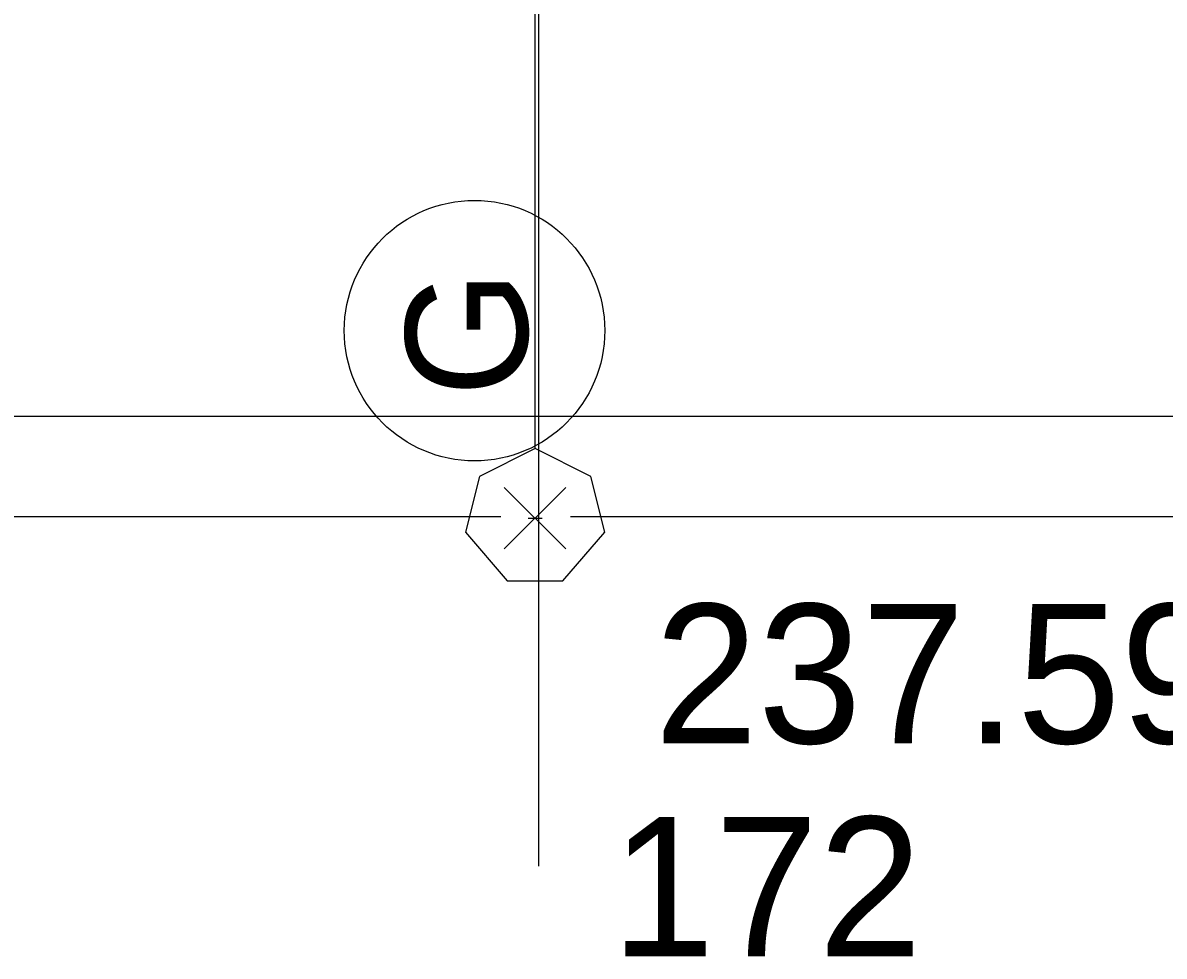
# Model space of a CAD drawing. Extents: x -264222 to -263592, y -1242345 to -1242048.
# Drawn here: x -263879.77 to -263871.58, y -1242254.02 to -1242247.32 of the extents above; entities that cross this region are included whole.
import ezdxf

# ---------------------------------------------------------------- set-up
doc = ezdxf.new("R2010")
doc.units = 0
for name, color, linetype in [('BOD_CISLO', 7, 'Continuous'), ('BOD_SYMBOL', 7, 'Continuous'), ('BOD_VYSKA', 7, 'Continuous'), ('HESCON_OSI_STAVBY_KFA', 7, 'Continuous'), ('KFA_2D_SITUACIA_DSP', 7, 'Continuous'), ('KFA_SO_62-1_VO_LAMPY_MERANE', 7, 'Continuous'), ('KFA_SO_62-1_VO_TRASA_KABLOV_PROJEKT', 7, 'Continuous')]:
    doc.layers.add(name, color=color, linetype=linetype)

msp = doc.modelspace()

# ---------------------------------------------------------------- linework, layer by layer
at = {"layer": 'BOD_SYMBOL'}
for p, q in [((-263876.314, -1242251.093), (-263875.872, -1242250.651)), ((-263875.872, -1242251.093), (-263876.314, -1242250.651))]:
    msp.add_line(p, q, dxfattribs=at)
at = {"layer": 'HESCON_OSI_STAVBY_KFA'}
msp.add_circle((-263876.5276, -1242249.5257), 0.9349, dxfattribs=at)
at = {"layer": 'KFA_2D_SITUACIA_DSP'}
for p, q in [((-263876.0678, -1242241.1322), (-263876.0678, -1242253.37)), ((-263924.1428, -1242250.1399), (-263788.1428, -1242250.1399))]:
    msp.add_line(p, q, dxfattribs=at)
at = {"layer": 'KFA_SO_62-1_VO_LAMPY_MERANE'}
for p, q in [((-263876.143, -1242250.872), (-263876.043, -1242250.872)), ((-263876.093, -1242250.872), (-263876.093, -1242250.872))]:
    msp.add_line(p, q, dxfattribs=at)
msp.add_lwpolyline([(-263876.093, -1242250.372), (-263876.493, -1242250.572), (-263876.593, -1242250.972), (-263876.293, -1242251.322), (-263875.893, -1242251.322), (-263875.593, -1242250.972), (-263875.693, -1242250.572), (-263876.093, -1242250.372), (-263876.093, -1242246.372), (-263872.193, -1242245.472)], dxfattribs=at)
at = {"layer": 'KFA_SO_62-1_VO_TRASA_KABLOV_PROJEKT'}
for p, q in [((-263876.3378, -1242250.8628), (-263895.3378, -1242250.8628)), ((-263856.8378, -1242250.8628), (-263875.8378, -1242250.8628))]:
    msp.add_line(p, q, dxfattribs=at)

# ---------------------------------------------------------------- texts
at = {"layer": 'BOD_CISLO'}
msp.add_text('172', height=1, dxfattribs=at).set_placement((-263875.5469, -1242254.0157))
at = {"layer": 'BOD_VYSKA'}
msp.add_text('237.59', height=1, dxfattribs=at).set_placement((-263875.2373, -1242252.4876))
at = {"layer": 'HESCON_OSI_STAVBY_KFA'}
msp.add_text('G', height=0.875, rotation=90, dxfattribs=at).set_placement((-263876.147, -1242250.0011))

doc.saveas('drawing.dxf')
